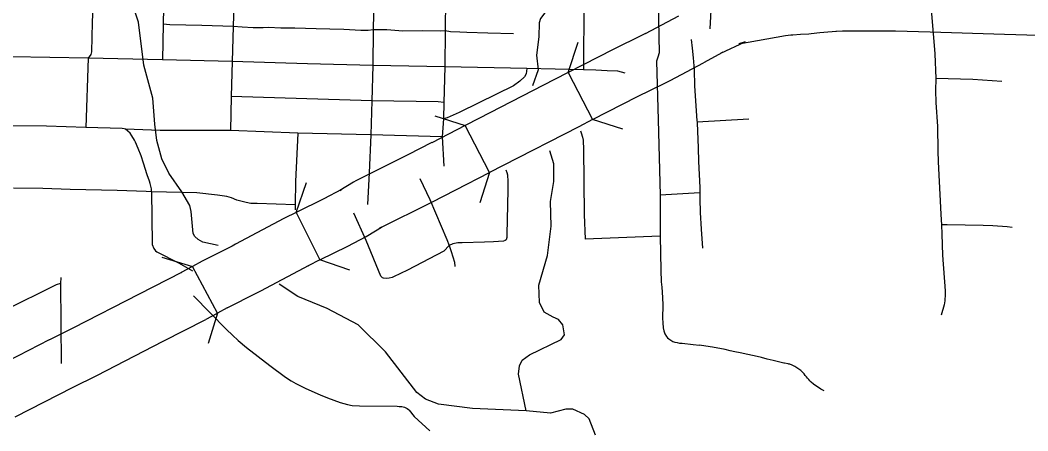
# Model space of a CAD drawing. Extents: x -19 to 366, y -4 to 359.
# Drawn here: x 151.971 to 152.872, y 189.504 to 189.871 of the extents above; entities that cross this region are included whole.
import ezdxf

# ---------------------------------------------------------------- set-up
doc = ezdxf.new("R2010")
doc.units = 0
for name, color, linetype in [('Level 15', 7, 'Continuous'), ('Level 33', 7, 'Continuous'), ('Level 34', 7, 'Continuous'), ('Level 35', 7, 'Continuous'), ('Level 37', 7, 'Continuous'), ('Level 60', 7, 'Continuous')]:
    doc.layers.add(name, color=color, linetype=linetype)

msp = doc.modelspace()

# ---------------------------------------------------------------- linework, layer by layer
at = {"layer": 'Level 15'}
for p, q in [((152.5596, 189.87494), (152.52985, 189.85913)), ((152.52985, 189.85913), (152.53, 189.85921)), ((152.67579, 189.85906), (152.67791, 189.85924)), ((152.50117, 189.84505), (152.46108, 189.82443)), ((152.50164, 189.84529), (152.50117, 189.84505)), ((152.59741, 189.84185), (152.619, 189.85176)), ((152.619, 189.85176), (152.61336, 189.84999)), ((152.58218, 189.83333), (152.599, 189.84265)), ((152.599, 189.84265), (152.59741, 189.84185)), ((152.55207, 189.81732), (152.58182, 189.83313)), ((152.4488, 189.81811), (152.38114, 189.7833)), ((152.46108, 189.82443), (152.4488, 189.81811)), ((152.4488, 189.81811), (152.4488, 189.81811)), ((152.46108, 189.82443), (152.48274, 189.78233)), ((152.48274, 189.78233), (152.52283, 189.80295)), ((152.38114, 189.78331), (152.36896, 189.77704)), ((152.38114, 189.7833), (152.38114, 189.78331)), ((152.48274, 189.78233), (152.47046, 189.77601)), ((152.36896, 189.77704), (152.33906, 189.76167)), ((152.39062, 189.73494), (152.36896, 189.77704)), ((152.47046, 189.77601), (152.4028, 189.7412)), ((152.47046, 189.77601), (152.47046, 189.77601)), ((152.33925, 189.76177), (152.31772, 189.75094)), ((152.33906, 189.76167), (152.33925, 189.76177)), ((152.31772, 189.75094), (152.2711, 189.72749)), ((152.31772, 189.75094), (152.31772, 189.75094)), ((152.40279, 189.7412), (152.39062, 189.73494)), ((152.4028, 189.7412), (152.40279, 189.7412)), ((152.2693, 189.72648), (152.25706, 189.71893)), ((152.2711, 189.72749), (152.2693, 189.72648)), ((152.36072, 189.71956), (152.39062, 189.73494)), ((152.25706, 189.71893), (152.25854, 189.71977)), ((152.33899, 189.70863), (152.36053, 189.71946)), ((152.29237, 189.68519), (152.33899, 189.70863)), ((152.20755, 189.69415), (152.20689, 189.6938)), ((152.21801, 189.6993), (152.23896, 189.65684)), ((152.28194, 189.67864), (152.29417, 189.6862)), ((152.29417, 189.6862), (152.29237, 189.68519)), ((152.28047, 189.67781), (152.28194, 189.67864)), ((152.13403, 189.65574), (152.12523, 189.65102)), ((152.13459, 189.65603), (152.13403, 189.65574)), ((152.12523, 189.65102), (152.11508, 189.64557)), ((152.11508, 189.64557), (152.11544, 189.64576)), ((152.14763, 189.6093), (152.12523, 189.65102)), ((152.22851, 189.65169), (152.22917, 189.65203)), ((152.15643, 189.61402), (152.14763, 189.6093)), ((152.15587, 189.61373), (152.15643, 189.61402)), ((152.13747, 189.60385), (152.14763, 189.6093)), ((151.99738, 189.5853), (151.94545, 189.5589)), ((151.99751, 189.58537), (151.99738, 189.5853)), ((151.96691, 189.5167), (152.01884, 189.54309))]:
    msp.add_line(p, q, dxfattribs=at)
for points in [[(152.67791, 189.85924), (152.68562, 189.86024), (152.69298, 189.86096), (152.70076, 189.86146)], [(152.70014, 189.86142), (152.70597, 189.86165), (152.72447, 189.86186), (152.72745, 189.86184)], [(152.72744, 189.86184), (152.75336, 189.86165), (152.78434, 189.86081)], [(152.53, 189.85921), (152.52655, 189.85741), (152.50164, 189.84529)], [(152.61336, 189.84999), (152.65517, 189.8576), (152.65995, 189.85811), (152.66157, 189.85828), (152.66847, 189.85877), (152.67579, 189.85906)], [(152.78429, 189.86081), (152.85085, 189.85885), (152.92104, 189.85679), (152.95044, 189.85593)], [(152.52236, 189.80271), (152.54787, 189.81513), (152.55192, 189.81724)], [(152.25854, 189.71977), (152.24267, 189.71147), (152.21801, 189.6993)], [(152.20689, 189.6938), (152.16383, 189.67084), (152.1607, 189.66917), (152.13459, 189.65603)], [(152.21801, 189.6993), (152.20755, 189.69415)], [(152.23896, 189.65684), (152.26411, 189.66926), (152.28047, 189.67781)], [(152.23896, 189.65684), (152.22851, 189.65169)], [(152.11544, 189.64576), (152.07759, 189.62627), (152.01851, 189.59588), (151.99751, 189.58537)], [(152.22917, 189.65203), (152.18612, 189.62906), (152.18249, 189.62713), (152.15587, 189.61373)], [(152.0187, 189.54303), (152.03994, 189.55365), (152.09926, 189.58417), (152.13711, 189.60366)]]:
    msp.add_lwpolyline(points, dxfattribs=at)
at = {"layer": 'Level 33'}
for points in [[(152.47519, 189.94835), (152.47495, 189.88769), (152.47468, 189.8268)], [(152.03689, 189.89969), (152.03577, 189.86929)], [(152.09986, 189.89742), (152.09917, 189.86772)], [(152.16251, 189.89577), (152.16168, 189.86555)], [(152.2872, 189.89198), (152.2868, 189.86259)], [(152.35133, 189.89053), (152.35099, 189.8616)], [(152.54144, 189.89049), (152.54139, 189.8864), (152.54212, 189.84217), (152.54096, 189.83823)], [(152.58856, 189.8899), (152.58881, 189.88567), (152.58753, 189.86336)], [(152.78499, 189.88447), (152.78841, 189.84121), (152.78927, 189.81899)], [(152.03577, 189.86929), (152.03515, 189.84303), (152.03437, 189.84058), (152.03197, 189.83714)], [(152.09917, 189.86772), (152.09844, 189.83589)], [(152.16168, 189.86555), (152.13378, 189.86654), (152.10517, 189.86716), (152.09917, 189.86772)], [(152.16168, 189.86555), (152.16085, 189.83417)], [(152.2868, 189.86259), (152.28222, 189.86199), (152.27576, 189.86194), (152.26043, 189.86288), (152.24808, 189.86335), (152.23585, 189.86355), (152.21688, 189.86425), (152.2041, 189.86415), (152.19328, 189.86466), (152.18836, 189.86452), (152.17952, 189.86453), (152.16968, 189.86494), (152.16168, 189.86555)], [(152.2868, 189.86259), (152.28635, 189.83073)], [(152.35099, 189.8616), (152.34697, 189.86128), (152.33047, 189.86172), (152.3131, 189.86145), (152.29907, 189.86255), (152.2868, 189.86259)], [(152.35099, 189.8616), (152.35064, 189.82953)], [(152.41209, 189.85907), (152.38918, 189.85956), (152.37052, 189.8603), (152.36426, 189.86038), (152.35596, 189.86072), (152.35099, 189.8616)], [(152.57071, 189.85404), (152.57168, 189.84623), (152.57255, 189.83746), (152.57335, 189.8267), (152.57394, 189.81253), (152.57599, 189.78129), (152.57605, 189.77999)], [(152.03197, 189.83714), (151.96374, 189.83855)], [(152.03197, 189.83714), (152.03002, 189.77537)], [(152.09844, 189.83589), (152.03197, 189.83714)], [(152.16085, 189.83417), (152.09844, 189.83589)], [(152.54096, 189.83823), (152.53984, 189.83467), (152.54131, 189.78227), (152.54321, 189.71466)], [(152.16085, 189.83417), (152.15997, 189.80313)], [(152.28635, 189.83073), (152.22816, 189.83233), (152.16085, 189.83417)], [(152.28635, 189.83073), (152.28545, 189.7991)], [(152.35064, 189.82953), (152.28635, 189.83073)], [(152.42411, 189.82791), (152.42337, 189.82336), (152.42189, 189.82045), (152.41784, 189.81667), (152.41204, 189.81268), (152.38125, 189.79747), (152.36361, 189.78859), (152.35269, 189.78395), (152.34969, 189.78302)], [(152.35064, 189.82953), (152.34998, 189.79772)], [(152.42411, 189.82791), (152.35064, 189.82953)], [(152.47468, 189.8268), (152.42411, 189.82791)], [(152.512, 189.824), (152.50525, 189.82561), (152.49588, 189.82597), (152.48551, 189.82665), (152.47468, 189.8268)], [(152.78927, 189.81899), (152.78914, 189.80828), (152.78952, 189.79771), (152.79093, 189.77605), (152.79133, 189.75456), (152.79151, 189.74469), (152.79384, 189.69777), (152.79413, 189.69266), (152.7946, 189.68824)], [(152.84838, 189.81649), (152.82252, 189.81812), (152.78927, 189.81899)], [(152.15997, 189.80313), (152.15921, 189.77257)], [(152.28545, 189.7991), (152.15997, 189.80313)], [(152.28545, 189.7991), (152.2846, 189.76887)], [(152.34998, 189.79772), (152.34475, 189.79829), (152.28545, 189.7991)], [(152.34998, 189.79772), (152.34969, 189.78302)], [(152.34969, 189.78302), (152.34851, 189.76694)], [(152.62248, 189.78266), (152.57605, 189.77999)], [(152.03002, 189.77537), (151.99492, 189.77635), (151.96461, 189.77682)], [(152.06538, 189.77386), (152.06419, 189.77419), (152.06261, 189.77454), (152.03002, 189.77537)], [(152.08866, 189.71773), (152.08858, 189.72039), (152.08749, 189.72519), (152.08686, 189.72724), (152.08468, 189.73285), (152.08169, 189.74326), (152.07939, 189.74983), (152.07684, 189.75645), (152.0745, 189.76212), (152.07342, 189.76397), (152.0711, 189.76795), (152.06949, 189.77017), (152.06538, 189.77386)], [(152.15921, 189.77257), (152.10054, 189.7725), (152.09654, 189.7726), (152.06538, 189.77386)], [(152.21955, 189.77034), (152.15921, 189.77257)], [(152.47182, 189.77243), (152.47253, 189.77058), (152.47388, 189.76652), (152.47426, 189.76398), (152.47447, 189.76264), (152.47468, 189.75639), (152.47525, 189.69757), (152.47603, 189.67549)], [(152.57605, 189.77999), (152.57606, 189.77954), (152.57697, 189.75722), (152.57731, 189.745), (152.57844, 189.72153), (152.57843, 189.71691)], [(152.21955, 189.77034), (152.21748, 189.72708), (152.21708, 189.70623)], [(152.2846, 189.76887), (152.21955, 189.77034)], [(152.2846, 189.76887), (152.28316, 189.73469), (152.28174, 189.70634)], [(152.34851, 189.76694), (152.2846, 189.76887)], [(152.34851, 189.76694), (152.34989, 189.74061)], [(152.40515, 189.73734), (152.40614, 189.73507), (152.40674, 189.73311), (152.40718, 189.72714), (152.40716, 189.71975), (152.40666, 189.7057), (152.40627, 189.67984), (152.40605, 189.67691), (152.40547, 189.67489)], [(152.32835, 189.72979), (152.3374, 189.71092), (152.35265, 189.67515), (152.35464, 189.66964)], [(152.08866, 189.71773), (152.08396, 189.71806), (152.05814, 189.71886), (152.01617, 189.71999), (151.99147, 189.72065), (151.96555, 189.72099)], [(152.21708, 189.70623), (152.18307, 189.70729), (152.17733, 189.70728), (152.17319, 189.70811), (152.16488, 189.7104), (152.16006, 189.71226), (152.156, 189.71352), (152.14762, 189.71475), (152.12919, 189.71673), (152.08866, 189.71773)], [(152.08866, 189.71773), (152.08921, 189.67147), (152.08929, 189.67061), (152.09086, 189.66703), (152.09239, 189.66499), (152.09351, 189.66407), (152.11289, 189.65434), (152.12538, 189.64723)], [(152.54321, 189.71466), (152.543, 189.67821)], [(152.57843, 189.71691), (152.54321, 189.71466)], [(152.57843, 189.71691), (152.57847, 189.71162), (152.57893, 189.69937), (152.57966, 189.68444), (152.58098, 189.66733)], [(152.21708, 189.70623), (152.2171, 189.70176)], [(152.30099, 189.64072), (152.29842, 189.6402), (152.29592, 189.64055), (152.29504, 189.64093), (152.29352, 189.64235), (152.28047, 189.67412), (152.2695, 189.69879)], [(152.40547, 189.67489), (152.40471, 189.67427), (152.40319, 189.6738), (152.39423, 189.67316), (152.38614, 189.67273), (152.36636, 189.67229), (152.36229, 189.67208), (152.358, 189.67122), (152.35464, 189.66964)], [(152.543, 189.67821), (152.47603, 189.67549)], [(152.543, 189.67821), (152.54365, 189.64787), (152.54387, 189.6372), (152.54453, 189.63253), (152.54521, 189.62319), (152.54553, 189.61651), (152.54533, 189.60495), (152.54544, 189.60063), (152.54587, 189.59631), (152.54648, 189.59342), (152.54744, 189.59069), (152.54864, 189.58856), (152.54967, 189.58734), (152.55086, 189.58626), (152.55432, 189.58402), (152.55628, 189.58339), (152.55828, 189.58292), (152.5603, 189.58259), (152.56237, 189.58241), (152.5627, 189.58239), (152.57268, 189.58135), (152.57836, 189.58061)], [(152.35464, 189.66964), (152.34976, 189.66485), (152.31731, 189.6477), (152.30479, 189.6418), (152.30365, 189.64126), (152.30099, 189.64072)], [(152.35464, 189.66964), (152.35643, 189.66437), (152.35925, 189.65491), (152.35972, 189.65106)], [(152.00761, 189.64104), (152.00751, 189.63568)], [(152.00751, 189.63568), (152.00359, 189.63464), (151.9568, 189.61132)], [(152.00751, 189.63568), (152.00811, 189.5642)], [(152.12628, 189.62471), (152.15579, 189.59469), (152.16091, 189.58969), (152.16624, 189.58495), (152.1737, 189.57865), (152.19434, 189.56243), (152.20855, 189.55197), (152.21353, 189.54868), (152.21767, 189.5463), (152.22657, 189.54188), (152.23929, 189.53627), (152.24583, 189.5337), (152.25737, 189.52947), (152.26371, 189.52752), (152.26787, 189.5268), (152.2744, 189.52635), (152.30825, 189.52606), (152.31003, 189.52597), (152.31221, 189.52578), (152.3135, 189.52554), (152.31477, 189.52515), (152.31597, 189.52462), (152.3171, 189.52395), (152.31817, 189.52316), (152.31875, 189.52261), (152.32323, 189.51679), (152.33743, 189.50398)]]:
    msp.add_lwpolyline(points, dxfattribs=at)
at = {"layer": 'Level 34'}
for points in [[(152.7946, 189.68824), (152.79468, 189.67978), (152.79534, 189.6611), (152.79766, 189.62934), (152.79775, 189.62623), (152.79743, 189.62042), (152.7969, 189.6166), (152.79417, 189.60744)], [(152.85764, 189.686), (152.85303, 189.68635), (152.84023, 189.68743), (152.8317, 189.68759), (152.79945, 189.68817), (152.7946, 189.68824)], [(152.68968, 189.53996), (152.68908, 189.54025), (152.68672, 189.54146), (152.68446, 189.5428), (152.68228, 189.54428), (152.68017, 189.54587), (152.67816, 189.54758), (152.67692, 189.54873), (152.67582, 189.54985), (152.67476, 189.55104), (152.67375, 189.55229), (152.67279, 189.5536), (152.6719, 189.55493), (152.66999, 189.5569), (152.6688, 189.55796), (152.6671, 189.55929), (152.66534, 189.56049), (152.66348, 189.56156), (152.66156, 189.56249), (152.66098, 189.56275), (152.66034, 189.56303), (152.65962, 189.5633), (152.65887, 189.56357), (152.65811, 189.56382), (152.65734, 189.56405), (152.65425, 189.56449), (152.65363, 189.56462), (152.64886, 189.56567), (152.64412, 189.56685), (152.63884, 189.56818), (152.63359, 189.56953), (152.63235, 189.56984), (152.61454, 189.57382), (152.60994, 189.57472), (152.60555, 189.57575), (152.60121, 189.57692), (152.58973, 189.57895), (152.58405, 189.57988), (152.57836, 189.58061)]]:
    msp.add_lwpolyline(points, dxfattribs=at)
at = {"layer": 'Level 35'}
for points in [[(152.47524, 190.009), (152.46235, 190.00912), (152.45517, 190.00802), (152.45125, 190.00471), (152.4487, 189.99915), (152.44985, 189.89585), (152.44864, 189.88955), (152.43625, 189.87277), (152.43499, 189.86895), (152.43484, 189.85641), (152.43268, 189.84003), (152.43425, 189.82677), (152.42902, 189.81268)], [(152.12737, 189.67784), (152.12581, 189.68047), (152.12412, 189.70019), (152.12288, 189.70548), (152.11565, 189.71787), (152.10416, 189.73435), (152.09805, 189.74733), (152.09339, 189.76357), (152.09161, 189.77816), (152.08985, 189.80148), (152.08192, 189.83114), (152.07723, 189.8696), (152.07443, 189.87752)], [(152.42356, 189.52208), (152.41652, 189.55479), (152.41752, 189.56222), (152.41989, 189.5674), (152.42643, 189.57209), (152.45479, 189.58578), (152.45756, 189.59001), (152.45607, 189.59891), (152.45238, 189.60377), (152.44742, 189.60557), (152.43956, 189.61016), (152.43543, 189.61881), (152.43476, 189.63437), (152.44242, 189.66074), (152.44573, 189.68702), (152.44513, 189.70904), (152.44803, 189.72695), (152.44811, 189.74291), (152.44468, 189.75443)], [(152.14837, 189.66969), (152.13467, 189.67267), (152.13046, 189.67506), (152.12737, 189.67784)], [(152.48536, 189.50017), (152.47959, 189.51487), (152.47554, 189.51877), (152.46522, 189.5235), (152.45897, 189.52356), (152.4452, 189.51986), (152.42356, 189.52208), (152.37558, 189.52414), (152.345, 189.52807), (152.33356, 189.53239), (152.32586, 189.5385), (152.29772, 189.57458), (152.27321, 189.59877), (152.24566, 189.61341), (152.2195, 189.62427), (152.20274, 189.63524)]]:
    msp.add_lwpolyline(points, dxfattribs=at)
at = {"layer": 'Level 37'}
for points in [[(152.46108, 189.82443), (152.46976, 189.85148)], [(152.34191, 189.78572), (152.36896, 189.77704)], [(152.5098, 189.77365), (152.48274, 189.78233)], [(152.39062, 189.73494), (152.38194, 189.70789)], [(152.21801, 189.6993), (152.22713, 189.72621)], [(152.09803, 189.65922), (152.12523, 189.65102)], [(152.26587, 189.64772), (152.23896, 189.65684)], [(152.14763, 189.6093), (152.13943, 189.5821)]]:
    msp.add_lwpolyline(points, dxfattribs=at)
at = {"layer": 'Level 60'}
for points in [[(156.50946, 189.3937), (156.44759, 191.65634), (156.2114, 200.27623), (155.97446, 208.89626), (155.73678, 217.51643), (155.49836, 226.13674), (155.2592, 234.75719), (155.01929, 243.37778), (154.77865, 251.9985), (154.53727, 260.61937), (154.29515, 269.24038), (154.0523, 277.86152), (153.80871, 286.48281), (153.56438, 295.10424), (153.31933, 303.72581), (153.07354, 312.34752), (152.82702, 320.96938), (152.57978, 329.59137), (152.3318, 338.21351), (152.0831, 346.83579)], [(154.11585, 1.87092), (153.9063, 10.48743), (153.69602, 19.10409), (153.48501, 27.72087), (153.27327, 36.3378), (153.0608, 44.95486), (152.84759, 53.57206), (152.63366, 62.1894), (152.419, 70.80688), (152.20362, 79.42449), (151.98751, 88.04225), (151.77068, 96.66014), (151.55312, 105.27817), (151.33484, 113.89634), (151.11584, 122.51465), (150.89612, 131.13311), (150.67568, 139.7517), (150.45452, 148.37043), (150.23264, 156.98931), (150.01005, 165.60832), (149.78674, 174.22748), (149.56272, 182.84677), (149.33799, 191.46621), (149.11254, 200.0858), (148.88638, 208.70552), (148.65952, 217.32539), (148.43194, 225.9454), (148.20366, 234.56555), (147.97466, 243.18584), (147.74497, 251.80628), (147.51457, 260.42687), (147.28346, 269.04759), (147.05165, 277.66846), (146.81914, 286.28948), (146.58593, 294.91064), (146.35202, 303.53194), (146.11742, 312.15339), (145.88211, 320.77499), (145.64611, 329.39673), (145.40941, 338.01861), (145.17202, 346.64065)], [(0, 189.51617), (7.11214, 189.52059), (14.22427, 189.53386), (21.33637, 189.55597), (28.44845, 189.58693), (35.56048, 189.62672), (42.67245, 189.67537), (49.78436, 189.73285), (56.89619, 189.79918), (64.00793, 189.87436), (71.11958, 189.95838), (78.23111, 190.05124), (85.34253, 190.15294), (92.45381, 190.26349), (99.56495, 190.38288), (106.67593, 190.51112), (113.78675, 190.6482), (120.89739, 190.79412), (128.00785, 190.94888), (135.11811, 191.11248), (142.22816, 191.28493), (149.33799, 191.46621), (156.44759, 191.65634), (163.55694, 191.85531), (170.66605, 192.06312), (177.77489, 192.27977), (184.88345, 192.50526), (191.99173, 192.73959), (199.09971, 192.98276), (206.20739, 193.23477), (213.31474, 193.49561), (220.42177, 193.7653), (227.52845, 194.04382), (234.63479, 194.33118), (241.74076, 194.62738), (248.84635, 194.93241), (255.95157, 195.24628), (263.05638, 195.56898), (270.16079, 195.90052), (277.26478, 196.24089), (284.36834, 196.5901), (291.47147, 196.94814), (298.57414, 197.31501), (305.67635, 197.69072), (312.77809, 198.07525), (319.87934, 198.46862), (326.9801, 198.87082), (334.08035, 199.28185), (341.18009, 199.7017)], [(0, 180.89994), (7.12284, 180.90436), (14.24566, 180.9176), (21.36847, 180.93968), (28.49124, 180.97058), (35.61397, 181.01031), (42.73664, 181.05888), (49.85925, 181.11627), (56.98178, 181.18249), (64.10422, 181.25754), (71.22656, 181.34142), (78.3488, 181.43413), (85.47091, 181.53567), (92.5929, 181.64603), (99.71474, 181.76523), (106.83643, 181.89325), (113.95795, 182.0301), (121.0793, 182.17578), (128.20046, 182.33029), (135.32143, 182.49362), (142.44218, 182.66579), (149.56272, 182.84677), (156.68303, 183.03659), (163.8031, 183.23523), (170.92291, 183.4427), (178.04247, 183.65899), (185.16175, 183.88411), (192.28074, 184.11805), (199.39944, 184.36082), (206.51784, 184.61242), (213.63591, 184.87283), (220.75366, 185.14207), (227.87107, 185.42014), (234.98813, 185.70702), (242.10483, 186.00273), (249.22115, 186.30726), (256.33709, 186.62061), (263.45264, 186.94279), (270.56779, 187.27378), (277.68251, 187.61359), (284.79682, 187.96222), (291.91068, 188.31967), (299.02409, 188.68594), (306.13705, 189.06103), (313.24954, 189.44494), (320.36154, 189.83766), (327.47305, 190.23919), (334.58406, 190.64954), (341.69455, 191.06871)]]:
    msp.add_spline(points, degree=3, dxfattribs=at)

doc.saveas('drawing.dxf')
